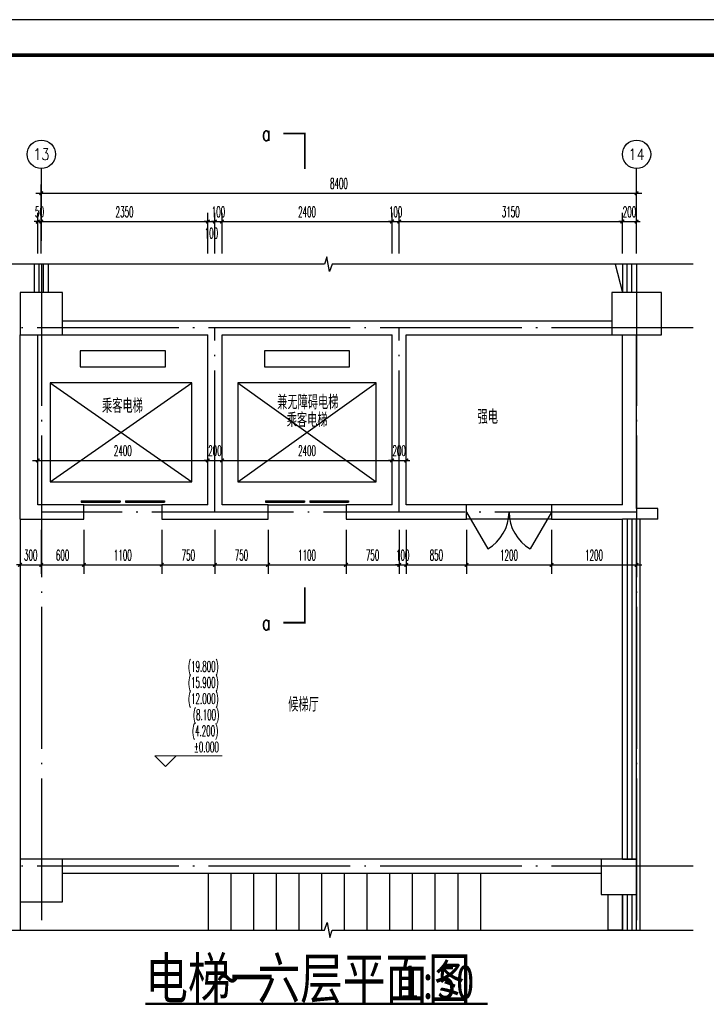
# Model space of a CAD drawing. Extents: x 1779708 to 7299578, y -1121471 to 88434.
# Tile 743 of 1056: x 6220960 to 6230649, y -958049 to -944150. Entities that reach past the tile are written whole.
import ezdxf
from ezdxf.enums import TextEntityAlignment as Align

# ---------------------------------------------------------------- set-up
doc = ezdxf.new("R2010")
doc.units = 0
doc.header["$LTSCALE"] = 1000
doc.header["$MEASUREMENT"] = 0
doc.linetypes.add('DOTE', pattern=[2.42, 2, -0.2, 0.02, -0.2])
doc.layers.get('0').update_dxf_attribs({"linetype": 'CONTINUOUS'})
doc.layers.get('Defpoints').update_dxf_attribs({"linetype": 'CONTINUOUS'})
for name, color, linetype in [('AXIS', 3, 'CONTINUOUS'), ('AXIS_TEXT', 7, 'CONTINUOUS'), ('DIM_SYMB', 3, 'CONTINUOUS'), ('DOTE', 1, 'DOTE'), ('EVTR', 2, 'CONTINUOUS'), ('PUB_DIM', 3, 'CONTINUOUS'), ('PUB_TEXT', 7, 'CONTINUOUS'), ('PUB_TITLE', 4, 'CONTINUOUS'), ('SPACE', 7, 'CONTINUOUS'), ('STAIR', 2, 'CONTINUOUS'), ('WALL', 255, 'CONTINUOUS'), ('WINDOW', 2, 'CONTINUOUS'), ('可见线', 6, 'CONTINUOUS'), ('室外构件', 4, 'CONTINUOUS'), ('栏杆', 6, 'CONTINUOUS'), ('看线', 3, 'CONTINUOUS')]:
    doc.layers.add(name, color=color, linetype=linetype)
doc.layers.add('DIM_ELEV', color=3, linetype='CONTINUOUS', lineweight=13)
doc.styles.add('-仿宋_GB2312', font='txt', dxfattribs={"width": 0.8})
doc.styles.add('_TCH_AXIS', font='COMPLEX', dxfattribs={"bigfont": 'GBCBIG'})
doc.styles.add('_TCH_DIM', font='SIMPLEX.shx', dxfattribs={"width": 0.7, "bigfont": 'GBCBIG.shx'})
doc.styles.add('_TCH_DIM_T3', font='SIMPLEX.shx', dxfattribs={"width": 0.494118, "bigfont": 'GBCBIG.shx'})
doc.styles.add('_TCH_LABEL', font='COMPLEX', dxfattribs={"bigfont": 'GBCBIG'})
doc.styles.add('_TCH_SPACE', font='SIMPLEX', dxfattribs={"height": 5, "bigfont": 'GBCBIG'})
doc.styles.add('COMPLEX', font='COMPLEX')
doc.dimstyles.new('_TCH_ARCH&&50', dxfattribs={"dimtxt": 148.75, "dimasz": 50, "dimexe": 125, "dimexo": 150, "dimgap": 63.125, "dimtad": 1, "dimdec": 0, "dimzin": 0, "dimdsep": 46, "dimtxsty": '_TCH_DIM_T3', "dimblk": 'ARCHTICK', "dimcen": 0.09, "dimdle": 75, "dimclrt": 7, "dimazin": 2, "dimtfac": 1, "dimtdec": 0, "dimtix": 1, "dimtmove": 2, "dimatfit": 3, "dimfxl": 250, "dimtolj": 1, "dimtzin": 0, "dimarcsym": 0})

# ---------------------------------------------------------------- blocks, each defined once
blk = doc.blocks.new('A$C3D8761CE')
at = {"layer": 'PUB_TITLE'}
blk.add_lwpolyline([(0, 0), (84100, 0), (84100, 59400), (0, 59400)], close=True, dxfattribs=at)
at = {"layer": 'PUB_TITLE', "const_width": 100}
blk.add_lwpolyline([(2500, 1000), (83100, 1000), (83100, 58400), (2500, 58400)], close=True, dxfattribs=at)
blk = doc.blocks.new('_ArchTick')
at = {"color": 0, "linetype": 'ByBlock', "const_width": 0.4}
blk.add_lwpolyline([(-0.5, -0.5), (0.5, 0.5)], dxfattribs=at)
blk = doc.blocks.new('*D2175')
at = {"layer": 'Defpoints', "color": 0, "transparency": 16777216}
for p in [(6221265, -947000), (6221215, -947600), (6221265, -947600)]:
    blk.add_point(p, dxfattribs=at)
at = {"layer": 'PUB_DIM', "color": 0, "lineweight": -2, "transparency": 16777216}
for p, q in [((6221215, -947450), (6221215, -946875)), ((6221265, -947450), (6221265, -946875)), ((6221215, -947000), (6221165, -947000)), ((6221215, -947000), (6221265, -947000)), ((6221265, -947000), (6221315, -947000))]:
    blk.add_line(p, q, dxfattribs=at)
at = {"layer": 'PUB_DIM', "color": 0, "lineweight": -2, "transparency": 16777216, "xscale": 50, "yscale": 50, "zscale": 50}
blk.add_blockref('_ArchTick', (6221215, -947000), dxfattribs=at)
at = {"layer": 'PUB_DIM', "color": 0, "lineweight": -2, "transparency": 16777216, "xscale": 50, "yscale": 50, "zscale": 50, "rotation": 180}
blk.add_blockref('_ArchTick', (6221265, -947000), dxfattribs=at)
at = {"layer": 'PUB_DIM', "color": 7, "transparency": 16777216, "insert": (6221240, -946863), "char_height": 148.8, "attachment_point": 5, "style": '_TCH_DIM_T3'}
blk.add_mtext('\\A1;50', dxfattribs=at)
blk = doc.blocks.new('*D2176')
at = {"layer": 'Defpoints', "color": 0, "transparency": 16777216}
for p in [(6223615, -947000), (6221265, -947600), (6223615, -947600)]:
    blk.add_point(p, dxfattribs=at)
at = {"layer": 'PUB_DIM', "color": 0, "lineweight": -2, "transparency": 16777216}
for p, q in [((6221265, -947450), (6221265, -946875)), ((6223615, -947450), (6223615, -946875)), ((6221190, -947000), (6223690, -947000))]:
    blk.add_line(p, q, dxfattribs=at)
at = {"layer": 'PUB_DIM', "color": 0, "lineweight": -2, "transparency": 16777216, "xscale": 50, "yscale": 50, "zscale": 50, "rotation": 180}
blk.add_blockref('_ArchTick', (6221265, -947000), dxfattribs=at)
at = {"layer": 'PUB_DIM', "color": 0, "lineweight": -2, "transparency": 16777216, "xscale": 50, "yscale": 50, "zscale": 50}
blk.add_blockref('_ArchTick', (6223615, -947000), dxfattribs=at)
at = {"layer": 'PUB_DIM', "color": 7, "transparency": 16777216, "insert": (6222440, -946863), "char_height": 148.8, "attachment_point": 5, "style": '_TCH_DIM_T3'}
blk.add_mtext('\\A1;2350', dxfattribs=at)
blk = doc.blocks.new('*D2177')
at = {"layer": 'Defpoints', "color": 0, "transparency": 16777216}
for p in [(6223715, -947000), (6223615, -947600), (6223715, -947600)]:
    blk.add_point(p, dxfattribs=at)
at = {"layer": 'PUB_DIM', "color": 0, "lineweight": -2, "transparency": 16777216}
for p, q in [((6223615, -947450), (6223615, -946875)), ((6223715, -947450), (6223715, -946875)), ((6223615, -947000), (6223565, -947000)), ((6223615, -947000), (6223715, -947000)), ((6223715, -947000), (6223765, -947000))]:
    blk.add_line(p, q, dxfattribs=at)
at = {"layer": 'PUB_DIM', "color": 0, "lineweight": -2, "transparency": 16777216, "xscale": 50, "yscale": 50, "zscale": 50}
blk.add_blockref('_ArchTick', (6223615, -947000), dxfattribs=at)
at = {"layer": 'PUB_DIM', "color": 0, "lineweight": -2, "transparency": 16777216, "xscale": 50, "yscale": 50, "zscale": 50, "rotation": 180}
blk.add_blockref('_ArchTick', (6223715, -947000), dxfattribs=at)
at = {"layer": 'PUB_DIM', "color": 7, "transparency": 16777216, "insert": (6223665, -947163), "char_height": 148.8, "attachment_point": 5, "style": '_TCH_DIM_T3'}
blk.add_mtext('\\A1;100', dxfattribs=at)
blk = doc.blocks.new('*D2178')
at = {"layer": 'Defpoints', "color": 0, "transparency": 16777216}
for p in [(6223815, -947000), (6223715, -947600), (6223815, -947600)]:
    blk.add_point(p, dxfattribs=at)
at = {"layer": 'PUB_DIM', "color": 0, "lineweight": -2, "transparency": 16777216}
for p, q in [((6223715, -947450), (6223715, -946875)), ((6223815, -947450), (6223815, -946875)), ((6223715, -947000), (6223665, -947000)), ((6223715, -947000), (6223815, -947000)), ((6223815, -947000), (6223865, -947000))]:
    blk.add_line(p, q, dxfattribs=at)
at = {"layer": 'PUB_DIM', "color": 0, "lineweight": -2, "transparency": 16777216, "xscale": 50, "yscale": 50, "zscale": 50}
blk.add_blockref('_ArchTick', (6223715, -947000), dxfattribs=at)
at = {"layer": 'PUB_DIM', "color": 0, "lineweight": -2, "transparency": 16777216, "xscale": 50, "yscale": 50, "zscale": 50, "rotation": 180}
blk.add_blockref('_ArchTick', (6223815, -947000), dxfattribs=at)
at = {"layer": 'PUB_DIM', "color": 7, "transparency": 16777216, "insert": (6223765, -946863), "char_height": 148.8, "attachment_point": 5, "style": '_TCH_DIM_T3'}
blk.add_mtext('\\A1;100', dxfattribs=at)
blk = doc.blocks.new('*D2179')
at = {"layer": 'Defpoints', "color": 0, "transparency": 16777216}
for p in [(6226215, -947000), (6223815, -947600), (6226215, -947600)]:
    blk.add_point(p, dxfattribs=at)
at = {"layer": 'PUB_DIM', "color": 0, "lineweight": -2, "transparency": 16777216}
for p, q in [((6223815, -947450), (6223815, -946875)), ((6226215, -947450), (6226215, -946875)), ((6223740, -947000), (6226290, -947000))]:
    blk.add_line(p, q, dxfattribs=at)
at = {"layer": 'PUB_DIM', "color": 0, "lineweight": -2, "transparency": 16777216, "xscale": 50, "yscale": 50, "zscale": 50, "rotation": 180}
blk.add_blockref('_ArchTick', (6223815, -947000), dxfattribs=at)
at = {"layer": 'PUB_DIM', "color": 0, "lineweight": -2, "transparency": 16777216, "xscale": 50, "yscale": 50, "zscale": 50}
blk.add_blockref('_ArchTick', (6226215, -947000), dxfattribs=at)
at = {"layer": 'PUB_DIM', "color": 7, "transparency": 16777216, "insert": (6225015, -946863), "char_height": 148.8, "attachment_point": 5, "style": '_TCH_DIM_T3'}
blk.add_mtext('\\A1;2400', dxfattribs=at)
blk = doc.blocks.new('*D2180')
at = {"layer": 'Defpoints', "color": 0, "transparency": 16777216}
for p in [(6226315, -947000), (6226215, -947600), (6226315, -947600)]:
    blk.add_point(p, dxfattribs=at)
at = {"layer": 'PUB_DIM', "color": 0, "lineweight": -2, "transparency": 16777216}
for p, q in [((6226215, -947450), (6226215, -946875)), ((6226315, -947450), (6226315, -946875)), ((6226215, -947000), (6226165, -947000)), ((6226215, -947000), (6226315, -947000)), ((6226315, -947000), (6226365, -947000))]:
    blk.add_line(p, q, dxfattribs=at)
at = {"layer": 'PUB_DIM', "color": 0, "lineweight": -2, "transparency": 16777216, "xscale": 50, "yscale": 50, "zscale": 50}
blk.add_blockref('_ArchTick', (6226215, -947000), dxfattribs=at)
at = {"layer": 'PUB_DIM', "color": 0, "lineweight": -2, "transparency": 16777216, "xscale": 50, "yscale": 50, "zscale": 50, "rotation": 180}
blk.add_blockref('_ArchTick', (6226315, -947000), dxfattribs=at)
at = {"layer": 'PUB_DIM', "color": 7, "transparency": 16777216, "insert": (6226265, -946863), "char_height": 148.8, "attachment_point": 5, "style": '_TCH_DIM_T3'}
blk.add_mtext('\\A1;100', dxfattribs=at)
blk = doc.blocks.new('*D2181')
at = {"layer": 'Defpoints', "color": 0, "transparency": 16777216}
for p in [(6229465, -947000), (6226315, -947600), (6229465, -947600)]:
    blk.add_point(p, dxfattribs=at)
at = {"layer": 'PUB_DIM', "color": 0, "lineweight": -2, "transparency": 16777216}
for p, q in [((6226315, -947450), (6226315, -946875)), ((6229465, -947450), (6229465, -946875)), ((6226240, -947000), (6229540, -947000))]:
    blk.add_line(p, q, dxfattribs=at)
at = {"layer": 'PUB_DIM', "color": 0, "lineweight": -2, "transparency": 16777216, "xscale": 50, "yscale": 50, "zscale": 50, "rotation": 180}
blk.add_blockref('_ArchTick', (6226315, -947000), dxfattribs=at)
at = {"layer": 'PUB_DIM', "color": 0, "lineweight": -2, "transparency": 16777216, "xscale": 50, "yscale": 50, "zscale": 50}
blk.add_blockref('_ArchTick', (6229465, -947000), dxfattribs=at)
at = {"layer": 'PUB_DIM', "color": 7, "transparency": 16777216, "insert": (6227890, -946863), "char_height": 148.8, "attachment_point": 5, "style": '_TCH_DIM_T3'}
blk.add_mtext('\\A1;3150', dxfattribs=at)
blk = doc.blocks.new('*D2182')
at = {"layer": 'Defpoints', "color": 0, "transparency": 16777216}
for p in [(6229665, -947000), (6229465, -947600), (6229665, -947600)]:
    blk.add_point(p, dxfattribs=at)
at = {"layer": 'PUB_DIM', "color": 0, "lineweight": -2, "transparency": 16777216}
for p, q in [((6229465, -947450), (6229465, -946875)), ((6229665, -947450), (6229665, -946875)), ((6229465, -947000), (6229415, -947000)), ((6229465, -947000), (6229665, -947000)), ((6229665, -947000), (6229715, -947000))]:
    blk.add_line(p, q, dxfattribs=at)
at = {"layer": 'PUB_DIM', "color": 0, "lineweight": -2, "transparency": 16777216, "xscale": 50, "yscale": 50, "zscale": 50}
blk.add_blockref('_ArchTick', (6229465, -947000), dxfattribs=at)
at = {"layer": 'PUB_DIM', "color": 0, "lineweight": -2, "transparency": 16777216, "xscale": 50, "yscale": 50, "zscale": 50, "rotation": 180}
blk.add_blockref('_ArchTick', (6229665, -947000), dxfattribs=at)
at = {"layer": 'PUB_DIM', "color": 7, "transparency": 16777216, "insert": (6229565, -946863), "char_height": 148.8, "attachment_point": 5, "style": '_TCH_DIM_T3'}
blk.add_mtext('\\A1;200', dxfattribs=at)
blk = doc.blocks.new('*D2183')
at = {"layer": 'Defpoints', "color": 0, "transparency": 16777216}
for p in [(6229665, -946600), (6221265, -947000), (6229665, -947000)]:
    blk.add_point(p, dxfattribs=at)
at = {"layer": 'PUB_DIM', "color": 0, "lineweight": -2, "transparency": 16777216}
for p, q in [((6221265, -946850), (6221265, -946475)), ((6229665, -946850), (6229665, -946475)), ((6221190, -946600), (6229740, -946600))]:
    blk.add_line(p, q, dxfattribs=at)
at = {"layer": 'PUB_DIM', "color": 0, "lineweight": -2, "transparency": 16777216, "xscale": 50, "yscale": 50, "zscale": 50, "rotation": 180}
blk.add_blockref('_ArchTick', (6221265, -946600), dxfattribs=at)
at = {"layer": 'PUB_DIM', "color": 0, "lineweight": -2, "transparency": 16777216, "xscale": 50, "yscale": 50, "zscale": 50}
blk.add_blockref('_ArchTick', (6229665, -946600), dxfattribs=at)
at = {"layer": 'PUB_DIM', "color": 7, "transparency": 16777216, "insert": (6225465, -946463), "char_height": 148.8, "attachment_point": 5, "style": '_TCH_DIM_T3'}
blk.add_mtext('\\A1;8400', dxfattribs=at)
blk = doc.blocks.new('_AXISO')
blk.add_circle((0, 0), 0.5)
at = {"layer": 'AXIS_TEXT', "style": 'COMPLEX', "width": 1.041667}
blk.add_attdef('A', text='', height=0.56, dxfattribs=at).set_placement((-0.25, -0.28), (0.25, -0.28), align=Align.FIT)
blk = doc.blocks.new('*D2205')
at = {"layer": 'Defpoints', "color": 0, "transparency": 16777216}
for p in [(6220965, -951200), (6221265, -951200), (6221265, -951846)]:
    blk.add_point(p, dxfattribs=at)
at = {"layer": 'PUB_DIM', "color": 0, "lineweight": -2, "transparency": 16777216}
for p, q in [((6220965, -951350), (6220965, -951971)), ((6221265, -951350), (6221265, -951971)), ((6220965, -951846), (6220915, -951846)), ((6220965, -951846), (6221265, -951846)), ((6221265, -951846), (6221315, -951846))]:
    blk.add_line(p, q, dxfattribs=at)
at = {"layer": 'PUB_DIM', "color": 0, "lineweight": -2, "transparency": 16777216, "xscale": 50, "yscale": 50, "zscale": 50}
blk.add_blockref('_ArchTick', (6220965, -951846), dxfattribs=at)
at = {"layer": 'PUB_DIM', "color": 0, "lineweight": -2, "transparency": 16777216, "xscale": 50, "yscale": 50, "zscale": 50, "rotation": 180}
blk.add_blockref('_ArchTick', (6221265, -951846), dxfattribs=at)
at = {"layer": 'PUB_DIM', "color": 7, "transparency": 16777216, "insert": (6221115, -951708), "char_height": 148.8, "attachment_point": 5, "style": '_TCH_DIM_T3'}
blk.add_mtext('\\A1;300', dxfattribs=at)
blk = doc.blocks.new('*D2206')
at = {"layer": 'Defpoints', "color": 0, "transparency": 16777216}
for p in [(6221265, -951200), (6221865, -951200), (6221865, -951846)]:
    blk.add_point(p, dxfattribs=at)
at = {"layer": 'PUB_DIM', "color": 0, "lineweight": -2, "transparency": 16777216}
for p, q in [((6221265, -951350), (6221265, -951971)), ((6221865, -951350), (6221865, -951971)), ((6221190, -951846), (6221940, -951846))]:
    blk.add_line(p, q, dxfattribs=at)
at = {"layer": 'PUB_DIM', "color": 0, "lineweight": -2, "transparency": 16777216, "xscale": 50, "yscale": 50, "zscale": 50, "rotation": 180}
blk.add_blockref('_ArchTick', (6221265, -951846), dxfattribs=at)
at = {"layer": 'PUB_DIM', "color": 0, "lineweight": -2, "transparency": 16777216, "xscale": 50, "yscale": 50, "zscale": 50}
blk.add_blockref('_ArchTick', (6221865, -951846), dxfattribs=at)
at = {"layer": 'PUB_DIM', "color": 7, "transparency": 16777216, "insert": (6221565, -951708), "char_height": 148.8, "attachment_point": 5, "style": '_TCH_DIM_T3'}
blk.add_mtext('\\A1;600', dxfattribs=at)
blk = doc.blocks.new('*D2207')
at = {"layer": 'Defpoints', "color": 0, "transparency": 16777216}
for p in [(6221865, -951200), (6222965, -951200), (6222965, -951846)]:
    blk.add_point(p, dxfattribs=at)
at = {"layer": 'PUB_DIM', "color": 0, "lineweight": -2, "transparency": 16777216}
for p, q in [((6221865, -951350), (6221865, -951971)), ((6222965, -951350), (6222965, -951971)), ((6221790, -951846), (6223040, -951846))]:
    blk.add_line(p, q, dxfattribs=at)
at = {"layer": 'PUB_DIM', "color": 0, "lineweight": -2, "transparency": 16777216, "xscale": 50, "yscale": 50, "zscale": 50, "rotation": 180}
blk.add_blockref('_ArchTick', (6221865, -951846), dxfattribs=at)
at = {"layer": 'PUB_DIM', "color": 0, "lineweight": -2, "transparency": 16777216, "xscale": 50, "yscale": 50, "zscale": 50}
blk.add_blockref('_ArchTick', (6222965, -951846), dxfattribs=at)
at = {"layer": 'PUB_DIM', "color": 7, "transparency": 16777216, "insert": (6222415, -951708), "char_height": 148.8, "attachment_point": 5, "style": '_TCH_DIM_T3'}
blk.add_mtext('\\A1;1100', dxfattribs=at)
blk = doc.blocks.new('*D2208')
at = {"layer": 'Defpoints', "color": 0, "transparency": 16777216}
for p in [(6222965, -951200), (6223715, -951200), (6223715, -951846)]:
    blk.add_point(p, dxfattribs=at)
at = {"layer": 'PUB_DIM', "color": 0, "lineweight": -2, "transparency": 16777216}
for p, q in [((6222965, -951350), (6222965, -951971)), ((6223715, -951350), (6223715, -951971)), ((6222890, -951846), (6223790, -951846))]:
    blk.add_line(p, q, dxfattribs=at)
at = {"layer": 'PUB_DIM', "color": 0, "lineweight": -2, "transparency": 16777216, "xscale": 50, "yscale": 50, "zscale": 50, "rotation": 180}
blk.add_blockref('_ArchTick', (6222965, -951846), dxfattribs=at)
at = {"layer": 'PUB_DIM', "color": 0, "lineweight": -2, "transparency": 16777216, "xscale": 50, "yscale": 50, "zscale": 50}
blk.add_blockref('_ArchTick', (6223715, -951846), dxfattribs=at)
at = {"layer": 'PUB_DIM', "color": 7, "transparency": 16777216, "insert": (6223340, -951708), "char_height": 148.8, "attachment_point": 5, "style": '_TCH_DIM_T3'}
blk.add_mtext('\\A1;750', dxfattribs=at)
blk = doc.blocks.new('*D2209')
at = {"layer": 'Defpoints', "color": 0, "transparency": 16777216}
for p in [(6223715, -951200), (6224465, -951200), (6224465, -951846)]:
    blk.add_point(p, dxfattribs=at)
at = {"layer": 'PUB_DIM', "color": 0, "lineweight": -2, "transparency": 16777216}
for p, q in [((6223715, -951350), (6223715, -951971)), ((6224465, -951350), (6224465, -951971)), ((6223640, -951846), (6224540, -951846))]:
    blk.add_line(p, q, dxfattribs=at)
at = {"layer": 'PUB_DIM', "color": 0, "lineweight": -2, "transparency": 16777216, "xscale": 50, "yscale": 50, "zscale": 50, "rotation": 180}
blk.add_blockref('_ArchTick', (6223715, -951846), dxfattribs=at)
at = {"layer": 'PUB_DIM', "color": 0, "lineweight": -2, "transparency": 16777216, "xscale": 50, "yscale": 50, "zscale": 50}
blk.add_blockref('_ArchTick', (6224465, -951846), dxfattribs=at)
at = {"layer": 'PUB_DIM', "color": 7, "transparency": 16777216, "insert": (6224090, -951708), "char_height": 148.8, "attachment_point": 5, "style": '_TCH_DIM_T3'}
blk.add_mtext('\\A1;750', dxfattribs=at)
blk = doc.blocks.new('*D2210')
at = {"layer": 'Defpoints', "color": 0, "transparency": 16777216}
for p in [(6224465, -951200), (6225565, -951200), (6225565, -951846)]:
    blk.add_point(p, dxfattribs=at)
at = {"layer": 'PUB_DIM', "color": 0, "lineweight": -2, "transparency": 16777216}
for p, q in [((6224465, -951350), (6224465, -951971)), ((6225565, -951350), (6225565, -951971)), ((6224390, -951846), (6225640, -951846))]:
    blk.add_line(p, q, dxfattribs=at)
at = {"layer": 'PUB_DIM', "color": 0, "lineweight": -2, "transparency": 16777216, "xscale": 50, "yscale": 50, "zscale": 50, "rotation": 180}
blk.add_blockref('_ArchTick', (6224465, -951846), dxfattribs=at)
at = {"layer": 'PUB_DIM', "color": 0, "lineweight": -2, "transparency": 16777216, "xscale": 50, "yscale": 50, "zscale": 50}
blk.add_blockref('_ArchTick', (6225565, -951846), dxfattribs=at)
at = {"layer": 'PUB_DIM', "color": 7, "transparency": 16777216, "insert": (6225015, -951708), "char_height": 148.8, "attachment_point": 5, "style": '_TCH_DIM_T3'}
blk.add_mtext('\\A1;1100', dxfattribs=at)
blk = doc.blocks.new('*D2211')
at = {"layer": 'Defpoints', "color": 0, "transparency": 16777216}
for p in [(6225565, -951200), (6226315, -951200), (6226315, -951846)]:
    blk.add_point(p, dxfattribs=at)
at = {"layer": 'PUB_DIM', "color": 0, "lineweight": -2, "transparency": 16777216}
for p, q in [((6225565, -951350), (6225565, -951971)), ((6226315, -951350), (6226315, -951971)), ((6225490, -951846), (6226390, -951846))]:
    blk.add_line(p, q, dxfattribs=at)
at = {"layer": 'PUB_DIM', "color": 0, "lineweight": -2, "transparency": 16777216, "xscale": 50, "yscale": 50, "zscale": 50, "rotation": 180}
blk.add_blockref('_ArchTick', (6225565, -951846), dxfattribs=at)
at = {"layer": 'PUB_DIM', "color": 0, "lineweight": -2, "transparency": 16777216, "xscale": 50, "yscale": 50, "zscale": 50}
blk.add_blockref('_ArchTick', (6226315, -951846), dxfattribs=at)
at = {"layer": 'PUB_DIM', "color": 7, "transparency": 16777216, "insert": (6225940, -951708), "char_height": 148.8, "attachment_point": 5, "style": '_TCH_DIM_T3'}
blk.add_mtext('\\A1;750', dxfattribs=at)
blk = doc.blocks.new('*D2212')
at = {"layer": 'Defpoints', "color": 0, "transparency": 16777216}
for p in [(6226315, -951200), (6226415, -951200), (6226415, -951846)]:
    blk.add_point(p, dxfattribs=at)
at = {"layer": 'PUB_DIM', "color": 0, "lineweight": -2, "transparency": 16777216}
for p, q in [((6226315, -951350), (6226315, -951971)), ((6226415, -951350), (6226415, -951971)), ((6226315, -951846), (6226265, -951846)), ((6226315, -951846), (6226415, -951846)), ((6226415, -951846), (6226465, -951846))]:
    blk.add_line(p, q, dxfattribs=at)
at = {"layer": 'PUB_DIM', "color": 0, "lineweight": -2, "transparency": 16777216, "xscale": 50, "yscale": 50, "zscale": 50}
blk.add_blockref('_ArchTick', (6226315, -951846), dxfattribs=at)
at = {"layer": 'PUB_DIM', "color": 0, "lineweight": -2, "transparency": 16777216, "xscale": 50, "yscale": 50, "zscale": 50, "rotation": 180}
blk.add_blockref('_ArchTick', (6226415, -951846), dxfattribs=at)
at = {"layer": 'PUB_DIM', "color": 7, "transparency": 16777216, "insert": (6226365, -951708), "char_height": 148.8, "attachment_point": 5, "style": '_TCH_DIM_T3'}
blk.add_mtext('\\A1;100', dxfattribs=at)
blk = doc.blocks.new('*D2213')
at = {"layer": 'Defpoints', "color": 0, "transparency": 16777216}
for p in [(6226415, -951200), (6227265, -951200), (6227265, -951846)]:
    blk.add_point(p, dxfattribs=at)
at = {"layer": 'PUB_DIM', "color": 0, "lineweight": -2, "transparency": 16777216}
for p, q in [((6226415, -951350), (6226415, -951971)), ((6227265, -951350), (6227265, -951971)), ((6226340, -951846), (6227340, -951846))]:
    blk.add_line(p, q, dxfattribs=at)
at = {"layer": 'PUB_DIM', "color": 0, "lineweight": -2, "transparency": 16777216, "xscale": 50, "yscale": 50, "zscale": 50, "rotation": 180}
blk.add_blockref('_ArchTick', (6226415, -951846), dxfattribs=at)
at = {"layer": 'PUB_DIM', "color": 0, "lineweight": -2, "transparency": 16777216, "xscale": 50, "yscale": 50, "zscale": 50}
blk.add_blockref('_ArchTick', (6227265, -951846), dxfattribs=at)
at = {"layer": 'PUB_DIM', "color": 7, "transparency": 16777216, "insert": (6226840, -951708), "char_height": 148.8, "attachment_point": 5, "style": '_TCH_DIM_T3'}
blk.add_mtext('\\A1;850', dxfattribs=at)
blk = doc.blocks.new('*D2214')
at = {"layer": 'Defpoints', "color": 0, "transparency": 16777216}
for p in [(6227265, -951200), (6228465, -951200), (6228465, -951846)]:
    blk.add_point(p, dxfattribs=at)
at = {"layer": 'PUB_DIM', "color": 0, "lineweight": -2, "transparency": 16777216}
for p, q in [((6227265, -951350), (6227265, -951971)), ((6228465, -951350), (6228465, -951971)), ((6227190, -951846), (6228540, -951846))]:
    blk.add_line(p, q, dxfattribs=at)
at = {"layer": 'PUB_DIM', "color": 0, "lineweight": -2, "transparency": 16777216, "xscale": 50, "yscale": 50, "zscale": 50, "rotation": 180}
blk.add_blockref('_ArchTick', (6227265, -951846), dxfattribs=at)
at = {"layer": 'PUB_DIM', "color": 0, "lineweight": -2, "transparency": 16777216, "xscale": 50, "yscale": 50, "zscale": 50}
blk.add_blockref('_ArchTick', (6228465, -951846), dxfattribs=at)
at = {"layer": 'PUB_DIM', "color": 7, "transparency": 16777216, "insert": (6227865, -951708), "char_height": 148.8, "attachment_point": 5, "style": '_TCH_DIM_T3'}
blk.add_mtext('\\A1;1200', dxfattribs=at)
blk = doc.blocks.new('*D2215')
at = {"layer": 'Defpoints', "color": 0, "transparency": 16777216}
for p in [(6228465, -951200), (6229665, -951200), (6229665, -951846)]:
    blk.add_point(p, dxfattribs=at)
at = {"layer": 'PUB_DIM', "color": 0, "lineweight": -2, "transparency": 16777216}
for p, q in [((6228465, -951350), (6228465, -951971)), ((6229665, -951350), (6229665, -951971)), ((6228390, -951846), (6229740, -951846))]:
    blk.add_line(p, q, dxfattribs=at)
at = {"layer": 'PUB_DIM', "color": 0, "lineweight": -2, "transparency": 16777216, "xscale": 50, "yscale": 50, "zscale": 50, "rotation": 180}
blk.add_blockref('_ArchTick', (6228465, -951846), dxfattribs=at)
at = {"layer": 'PUB_DIM', "color": 0, "lineweight": -2, "transparency": 16777216, "xscale": 50, "yscale": 50, "zscale": 50}
blk.add_blockref('_ArchTick', (6229665, -951846), dxfattribs=at)
at = {"layer": 'PUB_DIM', "color": 7, "transparency": 16777216, "insert": (6229065, -951708), "char_height": 148.8, "attachment_point": 5, "style": '_TCH_DIM_T3'}
blk.add_mtext('\\A1;1200', dxfattribs=at)
blk = doc.blocks.new('*D2216')
at = {"layer": 'Defpoints', "color": 0, "transparency": 16777216}
for p in [(6223615, -950372), (6221215, -951000), (6223615, -951000)]:
    blk.add_point(p, dxfattribs=at)
at = {"layer": 'PUB_DIM', "color": 0, "lineweight": -2, "transparency": 16777216}
for p, q in [((6221215, -950850), (6221215, -950247)), ((6223615, -950850), (6223615, -950247)), ((6221140, -950372), (6223690, -950372))]:
    blk.add_line(p, q, dxfattribs=at)
at = {"layer": 'PUB_DIM', "color": 0, "lineweight": -2, "transparency": 16777216, "xscale": 50, "yscale": 50, "zscale": 50, "rotation": 180}
blk.add_blockref('_ArchTick', (6221215, -950372), dxfattribs=at)
at = {"layer": 'PUB_DIM', "color": 0, "lineweight": -2, "transparency": 16777216, "xscale": 50, "yscale": 50, "zscale": 50}
blk.add_blockref('_ArchTick', (6223615, -950372), dxfattribs=at)
at = {"layer": 'PUB_DIM', "color": 7, "transparency": 16777216, "insert": (6222415, -950234), "char_height": 148.8, "attachment_point": 5, "style": '_TCH_DIM_T3'}
blk.add_mtext('\\A1;2400', dxfattribs=at)
blk = doc.blocks.new('*D2217')
at = {"layer": 'Defpoints', "color": 0, "transparency": 16777216}
for p in [(6223815, -950372), (6223615, -951000), (6223815, -951000)]:
    blk.add_point(p, dxfattribs=at)
at = {"layer": 'PUB_DIM', "color": 0, "lineweight": -2, "transparency": 16777216}
for p, q in [((6223615, -950850), (6223615, -950247)), ((6223815, -950850), (6223815, -950247)), ((6223615, -950372), (6223565, -950372)), ((6223615, -950372), (6223815, -950372)), ((6223815, -950372), (6223865, -950372))]:
    blk.add_line(p, q, dxfattribs=at)
at = {"layer": 'PUB_DIM', "color": 0, "lineweight": -2, "transparency": 16777216, "xscale": 50, "yscale": 50, "zscale": 50}
blk.add_blockref('_ArchTick', (6223615, -950372), dxfattribs=at)
at = {"layer": 'PUB_DIM', "color": 0, "lineweight": -2, "transparency": 16777216, "xscale": 50, "yscale": 50, "zscale": 50, "rotation": 180}
blk.add_blockref('_ArchTick', (6223815, -950372), dxfattribs=at)
at = {"layer": 'PUB_DIM', "color": 7, "transparency": 16777216, "insert": (6223715, -950234), "char_height": 148.8, "attachment_point": 5, "style": '_TCH_DIM_T3'}
blk.add_mtext('\\A1;200', dxfattribs=at)
blk = doc.blocks.new('*D2218')
at = {"layer": 'Defpoints', "color": 0, "transparency": 16777216}
for p in [(6226215, -950372), (6223815, -951000), (6226215, -951000)]:
    blk.add_point(p, dxfattribs=at)
at = {"layer": 'PUB_DIM', "color": 0, "lineweight": -2, "transparency": 16777216}
for p, q in [((6223815, -950850), (6223815, -950247)), ((6226215, -950850), (6226215, -950247)), ((6223740, -950372), (6226290, -950372))]:
    blk.add_line(p, q, dxfattribs=at)
at = {"layer": 'PUB_DIM', "color": 0, "lineweight": -2, "transparency": 16777216, "xscale": 50, "yscale": 50, "zscale": 50, "rotation": 180}
blk.add_blockref('_ArchTick', (6223815, -950372), dxfattribs=at)
at = {"layer": 'PUB_DIM', "color": 0, "lineweight": -2, "transparency": 16777216, "xscale": 50, "yscale": 50, "zscale": 50}
blk.add_blockref('_ArchTick', (6226215, -950372), dxfattribs=at)
at = {"layer": 'PUB_DIM', "color": 7, "transparency": 16777216, "insert": (6225015, -950234), "char_height": 148.8, "attachment_point": 5, "style": '_TCH_DIM_T3'}
blk.add_mtext('\\A1;2400', dxfattribs=at)
blk = doc.blocks.new('*D2219')
at = {"layer": 'Defpoints', "color": 0, "transparency": 16777216}
for p in [(6226415, -950372), (6226215, -951000), (6226415, -951000)]:
    blk.add_point(p, dxfattribs=at)
at = {"layer": 'PUB_DIM', "color": 0, "lineweight": -2, "transparency": 16777216}
for p, q in [((6226215, -950850), (6226215, -950247)), ((6226415, -950850), (6226415, -950247)), ((6226215, -950372), (6226165, -950372)), ((6226215, -950372), (6226415, -950372)), ((6226415, -950372), (6226465, -950372))]:
    blk.add_line(p, q, dxfattribs=at)
at = {"layer": 'PUB_DIM', "color": 0, "lineweight": -2, "transparency": 16777216, "xscale": 50, "yscale": 50, "zscale": 50}
blk.add_blockref('_ArchTick', (6226215, -950372), dxfattribs=at)
at = {"layer": 'PUB_DIM', "color": 0, "lineweight": -2, "transparency": 16777216, "xscale": 50, "yscale": 50, "zscale": 50, "rotation": 180}
blk.add_blockref('_ArchTick', (6226415, -950372), dxfattribs=at)
at = {"layer": 'PUB_DIM', "color": 7, "transparency": 16777216, "insert": (6226315, -950234), "char_height": 148.8, "attachment_point": 5, "style": '_TCH_DIM_T3'}
blk.add_mtext('\\A1;200', dxfattribs=at)

msp = doc.modelspace()

# ---------------------------------------------------------------- linework, layer by layer
at = {"layer": 'AXIS'}
for p, q in [((6221265.4, -947269.5), (6221265.4, -946250.5)), ((6229665.4, -947269.5), (6229665.4, -946250.5))]:
    msp.add_line(p, q, dxfattribs=at)
at = {"layer": 'DIM_ELEV'}
for p, q in [((6223018.3, -954693.6), (6222868.3, -954543.6)), ((6222868.3, -954543.6), (6223818.3, -954543.6)), ((6223018.3, -954693.6), (6223168.3, -954543.6))]:
    msp.add_line(p, q, dxfattribs=at)
at = {"layer": 'DIM_SYMB'}
for points, const_width in [([(6224682.7, -945755.8), (6224982.7, -945755.8), (6224982.7, -946255.8)], 25), ([(6224982.7, -952161), (6224982.7, -952661), (6224682.7, -952661)], 25), ([(6222732, -958041.7), (6227563.7, -958041.7)], 35)]:
    msp.add_lwpolyline(points, dxfattribs=dict(at, const_width=const_width))
for points in [[(6230465.4, -947600.5), (6225371.7, -947600.5), (6225333.5, -947705.5), (6225296.4, -947495.5), (6225259.2, -947600.5), (6220165.4, -947600.5)], [(6220165.4, -957000.5), (6225259.2, -957000.5), (6225297.4, -956895.5), (6225334.4, -957105.5), (6225371.7, -957000.5), (6230465.4, -957000.5)]]:
    msp.add_lwpolyline(points, dxfattribs=at)
at = {"layer": 'DOTE'}
for p, q in [((6221265.4, -947600.5), (6221265.4, -957000.5)), ((6229665.4, -947600.5), (6229665.4, -957000.5)), ((6230465.4, -948500.5), (6220165.4, -948500.5)), ((6223715.4, -951100.5), (6223715.4, -948500.5)), ((6226315.4, -951100.5), (6226315.4, -948500.5)), ((6229665.4, -951100.5), (6221265.4, -951100.5)), ((6230465.4, -956100.5), (6220165.4, -956100.5))]:
    msp.add_line(p, q, dxfattribs=at)
at = {"layer": 'EVTR'}
for p, q in [((6221815.4, -948825.5), (6221815.4, -949050.5)), ((6223015.4, -948825.5), (6221815.4, -948825.5)), ((6223015.4, -949050.5), (6223015.4, -948825.5)), ((6224415.4, -948825.5), (6224415.4, -949050.5)), ((6225615.4, -948825.5), (6224415.4, -948825.5)), ((6225615.4, -949050.5), (6225615.4, -948825.5)), ((6221815.4, -949050.5), (6223015.4, -949050.5)), ((6224415.4, -949050.5), (6225615.4, -949050.5)), ((6221390.4, -949275.5), (6221390.4, -950675.5)), ((6223390.4, -949275.5), (6221390.4, -949275.5)), ((6221390.4, -949275.5), (6223390.4, -950675.5)), ((6221390.4, -950675.5), (6223390.4, -949275.5)), ((6223390.4, -950675.5), (6223390.4, -949275.5)), ((6224040.4, -949275.5), (6224040.4, -950675.5)), ((6225990.4, -949275.5), (6224040.4, -949275.5)), ((6224040.4, -949275.5), (6225990.4, -950675.5)), ((6224040.4, -950675.5), (6225990.4, -949275.5)), ((6225990.4, -950675.5), (6225990.4, -949275.5)), ((6221390.4, -950675.5), (6223390.4, -950675.5)), ((6224040.4, -950675.5), (6225990.4, -950675.5))]:
    msp.add_line(p, q, dxfattribs=at)
at = {"layer": 'STAIR'}
for p, q in [((6227465.4, -956200.5), (6223625.4, -956200.5)), ((6223625.4, -957000.5), (6223625.4, -956200.5)), ((6223945.4, -957000.5), (6223945.4, -956200.5)), ((6224265.4, -957000.5), (6224265.4, -956200.5)), ((6224585.4, -957000.5), (6224585.4, -956200.5)), ((6224905.4, -957000.5), (6224905.4, -956200.5)), ((6225225.4, -957000.5), (6225225.4, -956200.5)), ((6225545.4, -957000.5), (6225545.4, -956200.5)), ((6225865.4, -957000.5), (6225865.4, -956200.5)), ((6226185.4, -957000.5), (6226185.4, -956200.5)), ((6226505.4, -957000.5), (6226505.4, -956200.5)), ((6226825.4, -957000.5), (6226825.4, -956200.5)), ((6227145.4, -957000.5), (6227145.4, -956200.5)), ((6227465.4, -957000.5), (6227465.4, -956200.5))]:
    msp.add_line(p, q, dxfattribs=at)
at = {"layer": 'WALL'}
for p, q in [((6221565.4, -948000.5), (6220965.4, -948000.5)), ((6220965.4, -948000.5), (6220965.4, -948600.5)), ((6221565.4, -948600.5), (6221565.4, -948000.5)), ((6229315.4, -948000.5), (6229315.4, -948600.5)), ((6230015.4, -948000.5), (6229315.4, -948000.5)), ((6230015.4, -948600.5), (6230015.4, -948000.5)), ((6221565.4, -948400.5), (6223715.4, -948400.5)), ((6223715.4, -948400.5), (6226315.4, -948400.5)), ((6226315.4, -948400.5), (6229315.4, -948400.5)), ((6220965.4, -951200.5), (6220965.4, -948600.5)), ((6220965.4, -948600.5), (6221565.4, -948600.5)), ((6221215.4, -951000.5), (6221215.4, -948600.5)), ((6221565.4, -948600.5), (6223615.4, -948600.5)), ((6223615.4, -951000.5), (6223615.4, -948600.5)), ((6223815.4, -948600.5), (6226215.4, -948600.5)), ((6223815.4, -951000.5), (6223815.4, -948600.5)), ((6226215.4, -951000.5), (6226215.4, -948600.5)), ((6226415.4, -951000.5), (6226415.4, -948600.5)), ((6226415.4, -948600.5), (6229315.4, -948600.5)), ((6229315.4, -948600.5), (6230015.4, -948600.5)), ((6229465.4, -951000.5), (6229465.4, -948600.5)), ((6229665.4, -951050.5), (6229665.4, -948600.5)), ((6221865.4, -951000.5), (6221215.4, -951000.5)), ((6221865.4, -951200.5), (6221865.4, -951000.5)), ((6223615.4, -951000.5), (6222965.4, -951000.5)), ((6222965.4, -951000.5), (6222965.4, -951200.5)), ((6224465.4, -951000.5), (6223815.4, -951000.5)), ((6224465.4, -951200.5), (6224465.4, -951000.5)), ((6226215.4, -951000.5), (6225565.4, -951000.5)), ((6225565.4, -951000.5), (6225565.4, -951200.5)), ((6227265.4, -951000.5), (6226415.4, -951000.5)), ((6227265.4, -951200.5), (6227265.4, -951000.5)), ((6229465.4, -951000.5), (6228465.4, -951000.5)), ((6228465.4, -951000.5), (6228465.4, -951200.5)), ((6229965.4, -951050.5), (6229665.4, -951050.5)), ((6229965.4, -951200.5), (6229965.4, -951050.5)), ((6220965.4, -951200.5), (6221865.4, -951200.5)), ((6222965.4, -951200.5), (6223715.4, -951200.5)), ((6223715.4, -951200.5), (6224465.4, -951200.5)), ((6225565.4, -951200.5), (6226315.4, -951200.5)), ((6226315.4, -951200.5), (6227265.4, -951200.5)), ((6228465.4, -951200.5), (6229465.4, -951200.5)), ((6229665.4, -951200.5), (6229465.4, -951200.5)), ((6229965.4, -951200.5), (6229665.4, -951200.5)), ((6221565.4, -956000.5), (6220965.4, -956000.5)), ((6220965.4, -956000.5), (6220965.4, -956600.5)), ((6229165.4, -956000.5), (6221565.4, -956000.5)), ((6221565.4, -956600.5), (6221565.4, -956000.5)), ((6229665.4, -956000.5), (6229165.4, -956000.5)), ((6229165.4, -956000.5), (6229165.4, -956500.5)), ((6229665.4, -956500.5), (6229665.4, -956000.5)), ((6229165.4, -956200.5), (6221565.4, -956200.5)), ((6229165.4, -956500.5), (6229665.4, -956500.5)), ((6220965.4, -956600.5), (6221565.4, -956600.5))]:
    msp.add_line(p, q, dxfattribs=at)
msp.add_lwpolyline([(6229465.4, -956500.5), (6229465.4, -957000.5), (6229265.4, -957000.5), (6229265.4, -956500.5)], dxfattribs=at)
at = {"layer": 'WINDOW'}
for p, q in [((6229465.4, -947600.5), (6229465.4, -948000.5)), ((6229532.1, -948000.5), (6229532.1, -947600.5)), ((6229598.8, -948000.5), (6229598.8, -947600.5)), ((6229665.4, -947600.5), (6229665.4, -948000.5)), ((6221828.8, -950941.5), (6221828.8, -950962.4)), ((6221828.8, -950941.5), (6222378.8, -950941.5)), ((6222378.8, -950941.5), (6222378.8, -950962.4)), ((6222452.1, -950941.5), (6223002.1, -950941.5)), ((6222452.1, -950941.5), (6222452.1, -950962.4)), ((6223002.1, -950941.5), (6223002.1, -950962.4)), ((6224428.8, -950941.5), (6224428.8, -950962.4)), ((6224428.8, -950941.5), (6224978.8, -950941.5)), ((6224978.8, -950941.5), (6224978.8, -950962.4)), ((6225052.1, -950941.5), (6225602.1, -950941.5)), ((6225052.1, -950941.5), (6225052.1, -950962.4)), ((6225602.1, -950941.5), (6225602.1, -950962.4)), ((6221828.8, -950962.4), (6222378.8, -950962.4)), ((6221865.4, -951000.5), (6222965.4, -951000.5)), ((6222452.1, -950962.4), (6223002.1, -950962.4)), ((6224428.8, -950962.4), (6224978.8, -950962.4)), ((6224465.4, -951000.5), (6225565.4, -951000.5)), ((6225052.1, -950962.4), (6225602.1, -950962.4)), ((6228465.4, -951000.5), (6227265.4, -951000.5)), ((6227265.4, -951100.5), (6227565.4, -951620.1)), ((6228465.4, -951200.5), (6227265.4, -951200.5)), ((6228465.4, -951100.5), (6228165.4, -951620.1)), ((6229665.4, -951200.5), (6229465.4, -951200.5)), ((6229465.4, -956000.5), (6229465.4, -951200.5)), ((6229532.1, -951200.5), (6229532.1, -956000.5)), ((6229598.8, -951200.5), (6229598.8, -956000.5)), ((6229665.4, -956000.5), (6229665.4, -951200.5)), ((6229465.4, -956000.5), (6229665.4, -956000.5)), ((6229465.4, -957000.5), (6229465.4, -956500.5)), ((6229532.1, -956500.5), (6229532.1, -957000.5)), ((6229598.8, -956500.5), (6229598.8, -957000.5)), ((6229665.4, -957000.5), (6229665.4, -956500.5))]:
    msp.add_line(p, q, dxfattribs=at)
for centre, start, end in [((6227265.4, -951100.5), 300, 0), ((6228465.4, -951100.5), 180, 240)]:
    msp.add_arc(centre, 600, start, end, dxfattribs=at)
at = {"layer": '室外构件'}
for points in [[(6221235.4, -948000.5), (6221235.4, -947600.5)], [(6221295.4, -948000.5), (6221295.4, -947600.5)]]:
    msp.add_lwpolyline(points, dxfattribs=at)
at = {"layer": '栏杆'}
msp.add_line((6220965.4, -951200.5), (6220965.4, -957000.5), dxfattribs=at)
for points in [[(6221165.4, -947600.5), (6221165.4, -948000.5)], [(6221365.4, -948000.5), (6221365.4, -947600.5)], [(6229363, -947600.5), (6229465.4, -948000.5)]]:
    msp.add_lwpolyline(points, dxfattribs=at)
at = {"layer": '看线', "color": 190}
msp.add_line((6229715.4, -957000.5), (6229715.4, -951200.5), dxfattribs=at)

# ---------------------------------------------------------------- block references
at = {"layer": 'AXIS'}
ref = msp.add_blockref('_AXISO', (6221265.4, -946050.5), dxfattribs=dict(at, xscale=400, yscale=400, zscale=400))
ref.add_attrib('A', '13', dxfattribs={"layer": 'AXIS_TEXT', "height": 160.57, "style": '_TCH_AXIS', "width": 1.034483}).set_placement((6221150.7, -946130.7), (6221380.1, -946130.7), align=Align.FIT)
ref = msp.add_blockref('_AXISO', (6229665.4, -946050.5), dxfattribs=dict(at, xscale=400, yscale=400, zscale=400))
ref.add_attrib('A', '14', dxfattribs={"layer": 'AXIS_TEXT', "height": 157.04, "style": '_TCH_AXIS'}).set_placement((6229549.5, -946129), (6229781.4, -946129), align=Align.FIT)
at = {"layer": '可见线', "xscale": 0.5, "yscale": 0.5, "zscale": 0.5}
msp.add_blockref('A$C3D8761CE', (6216344.5, -973850.2), dxfattribs=at)

# ---------------------------------------------------------------- texts
at = {"layer": 'PUB_TEXT', "color": 7}
for s, height, style, width, p in [('a', 212.5, '_TCH_LABEL', 0.705882, (6224379.2, -945862)), ('a', 212.5, '_TCH_LABEL', 0.705882, (6224379.2, -952767.2)), ('(19.800)', 148.75, '_TCH_DIM', 0.494118, (6223334.3, -953353.6)), ('(15.900)', 148.75, '_TCH_DIM', 0.494118, (6223334.3, -953581.1)), ('(12.000)', 148.75, '_TCH_DIM', 0.494118, (6223334.3, -953808.6)), ('(8.100)', 148.75, '_TCH_DIM', 0.494118, (6223404.3, -954036.1)), ('(4.200)', 148.75, '_TCH_DIM', 0.494118, (6223390.3, -954263.6)), ('%%P0.000', 148.75, '_TCH_DIM', 0.494118, (6223418.3, -954491.1)), ('电梯一', 578.72, '-仿宋_GB2312', 0.8, (6222732, -957971.7)), ('六层平面图', 578.72, '-仿宋_GB2312', 0.8, (6224316.3, -957971.7)), ('1:50', 482.27, '-仿宋_GB2312', 0.8, (6226327.9, -957971.7)), ('~', 578.7, '-仿宋_GB2312', 0.8, (6223743.1, -957971.7))]:
    msp.add_text(s, height=height, dxfattribs=dict(at, style=style, width=width)).set_placement(p)
at = {"layer": 'SPACE', "style": '_TCH_SPACE'}
for s, p in [('兼无障碍电梯', (6224593.1, -949650.5)), ('乘客电梯', (6222121.8, -949701.7)), ('乘客电梯', (6224729.1, -949901.1)), ('强电', (6227421.3, -949855.6)), ('候梯厅', (6224748.5, -953917.1))]:
    msp.add_text(s, height=200, dxfattribs=at).set_placement(p)

# ---------------------------------------------------------------- dimensions: what is measured, and where the dimension line sits
at = {"layer": 'PUB_DIM'}
for p1, p2, distance, picture, middle in [((6221265.4, -947000.5), (6229665.4, -947000.5), 400, '*D2183', (6225465.4, -946463)), ((6221215.4, -947600.5), (6221265.4, -947600.5), 600, '*D2175', (6221240.4, -946863)), ((6221265.4, -947600.5), (6223615.4, -947600.5), 600, '*D2176', (6222440.4, -946863)), ((6223715.4, -947600.5), (6223815.4, -947600.5), 600, '*D2178', (6223765.4, -946863)), ((6223815.4, -947600.5), (6226215.4, -947600.5), 600, '*D2179', (6225015.4, -946863)), ((6226215.4, -947600.5), (6226315.4, -947600.5), 600, '*D2180', (6226265.4, -946863)), ((6226315.4, -947600.5), (6229465.4, -947600.5), 600, '*D2181', (6227890.4, -946863)), ((6229465.4, -947600.5), (6229665.4, -947600.5), 600, '*D2182', (6229565.4, -946863)), ((6221215.4, -951000.5), (6223615.4, -951000.5), 628.9, '*D2216', (6222415.4, -950234.1)), ((6223615.4, -951000.5), (6223815.4, -951000.5), 628.9, '*D2217', (6223715.4, -950234.1)), ((6223815.4, -951000.5), (6226215.4, -951000.5), 628.9, '*D2218', (6225015.4, -950234.1)), ((6226215.4, -951000.5), (6226415.4, -951000.5), 628.9, '*D2219', (6226315.4, -950234.1)), ((6220965.4, -951200.5), (6221265.4, -951200.5), -645.1, '*D2205', (6221115.4, -951708)), ((6221265.4, -951200.5), (6221865.4, -951200.5), -645.1, '*D2206', (6221565.4, -951708)), ((6221865.4, -951200.5), (6222965.4, -951200.5), -645.1, '*D2207', (6222415.4, -951708)), ((6222965.4, -951200.5), (6223715.4, -951200.5), -645.1, '*D2208', (6223340.4, -951708)), ((6223715.4, -951200.5), (6224465.4, -951200.5), -645.1, '*D2209', (6224090.4, -951708)), ((6224465.4, -951200.5), (6225565.4, -951200.5), -645.1, '*D2210', (6225015.4, -951708)), ((6225565.4, -951200.5), (6226315.4, -951200.5), -645.1, '*D2211', (6225940.4, -951708)), ((6226315.4, -951200.5), (6226415.4, -951200.5), -645.1, '*D2212', (6226365.4, -951708)), ((6226415.4, -951200.5), (6227265.4, -951200.5), -645.1, '*D2213', (6226840.4, -951708)), ((6227265.4, -951200.5), (6228465.4, -951200.5), -645.1, '*D2214', (6227865.4, -951708)), ((6228465.4, -951200.5), (6229665.4, -951200.5), -645.1, '*D2215', (6229065.4, -951708))]:
    dim = msp.add_aligned_dim(p1=p1, p2=p2, distance=distance, dimstyle='_TCH_ARCH&&50', dxfattribs=at)
    dim.commit()
    dim.dimension.update_dxf_attribs({"geometry": picture, "text_midpoint": middle})
dim = msp.add_linear_dim(base=(6223715.4, -947000.5), p1=(6223615.4, -947600.5), p2=(6223715.4, -947600.5), angle=0, dimstyle='_TCH_ARCH&&50', dxfattribs=at)
dim.commit()
dim.dimension.update_dxf_attribs({"geometry": '*D2177', "text_midpoint": (6223665.4, -947163), "dimtype": 161})

doc.saveas('drawing.dxf')
